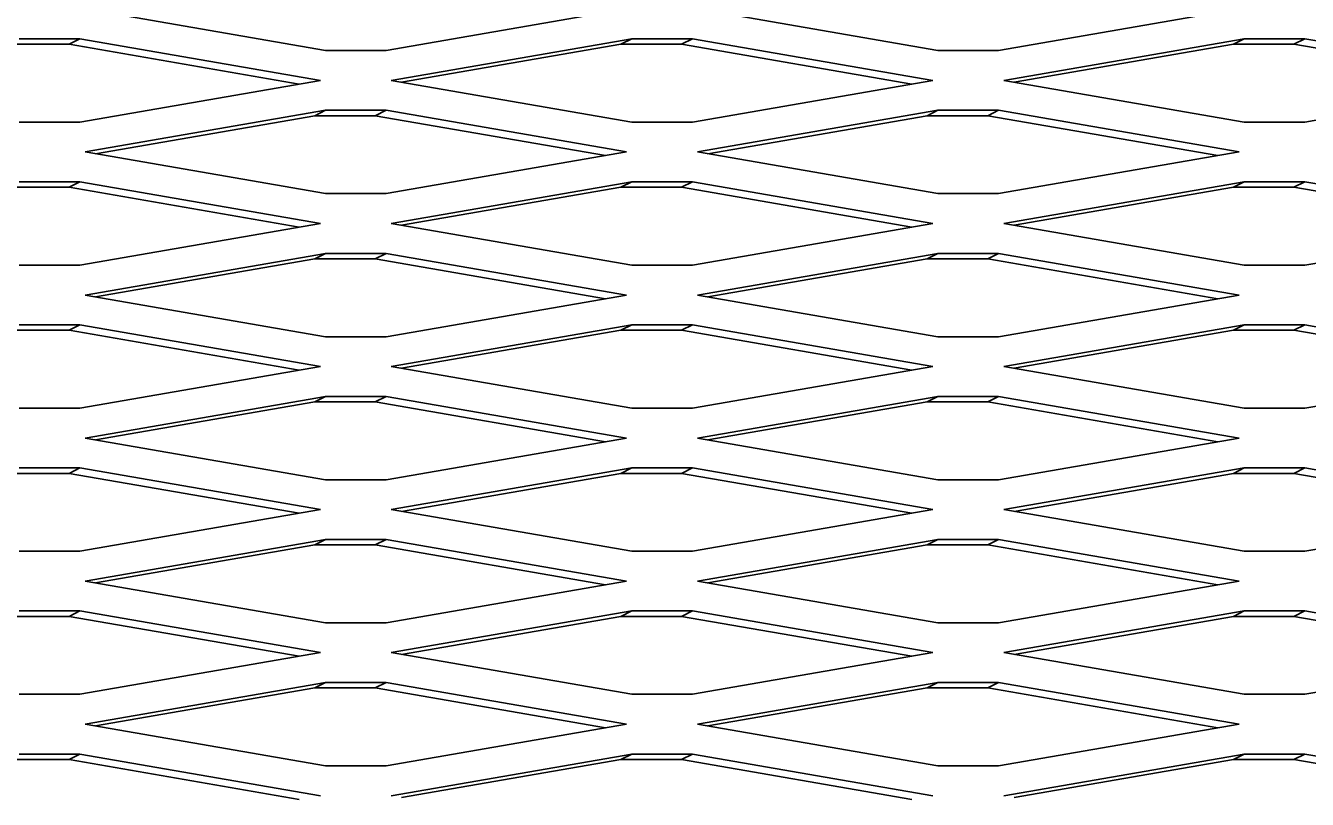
# Model space of a CAD drawing. Extents: x 99968 to 128667, y 90163 to 102182.
# Drawn here: x 100395.1 to 100633, y 94823.5 to 94967 of the extents above; entities that cross this region are included whole.
import ezdxf

# ---------------------------------------------------------------- set-up
doc = ezdxf.new("R2010")
doc.units = 0
doc.layers.add('RD Standard Plans Active', color=7, linetype='Continuous')

msp = doc.modelspace()

# ---------------------------------------------------------------- linework, layer by layer
at = {"layer": 'RD Standard Plans Active'}
for p, q in [((100450.73, 94962.42), (100406.1, 94970.15)), ((100461.97, 94962.42), (100506.6, 94970.15)), ((100564.39, 94962.42), (100519.77, 94970.15)), ((100575.64, 94962.42), (100620.27, 94970.15)), ((100403.13, 94963.6), (100391.89, 94963.6)), ((100399.52, 94964.61), (100393.89, 94964.61)), ((100399.52, 94964.61), (100405.14, 94964.61)), ((100403.13, 94963.6), (100405.14, 94964.61)), ((100403.13, 94963.6), (100445.84, 94956.2)), ((100449.77, 94956.88), (100405.14, 94964.61)), ((100462.93, 94956.88), (100507.56, 94964.61)), ((100505.55, 94963.6), (100464.85, 94956.54)), ((100505.55, 94963.6), (100507.56, 94964.61)), ((100516.8, 94963.6), (100505.55, 94963.6)), ((100507.56, 94964.61), (100513.18, 94964.61)), ((100513.18, 94964.61), (100518.81, 94964.61)), ((100516.8, 94963.6), (100518.81, 94964.61)), ((100516.8, 94963.6), (100559.51, 94956.2)), ((100563.43, 94956.88), (100518.81, 94964.61)), ((100576.6, 94956.88), (100621.23, 94964.61)), ((100619.22, 94963.6), (100578.51, 94956.54)), ((100619.22, 94963.6), (100621.23, 94964.61)), ((100630.46, 94963.6), (100619.22, 94963.6)), ((100621.23, 94964.61), (100626.85, 94964.61)), ((100632.47, 94964.61), (100626.85, 94964.61)), ((100630.46, 94963.6), (100632.47, 94964.61)), ((100630.46, 94963.6), (100673.18, 94956.2)), ((100677.1, 94956.88), (100632.47, 94964.61)), ((100450.73, 94962.42), (100461.97, 94962.42)), ((100564.39, 94962.42), (100575.64, 94962.42)), ((100449.77, 94956.88), (100405.14, 94949.15)), ((100462.93, 94956.88), (100507.56, 94949.15)), ((100563.43, 94956.88), (100518.81, 94949.15)), ((100576.6, 94956.88), (100621.23, 94949.15)), ((100677.1, 94956.88), (100632.47, 94949.15)), ((100399.52, 94949.15), (100393.89, 94949.15)), ((100399.52, 94949.15), (100405.14, 94949.15)), ((100450.73, 94951.34), (100406.1, 94943.61)), ((100448.72, 94950.33), (100408.01, 94943.27)), ((100448.72, 94950.33), (100450.73, 94951.34)), ((100459.96, 94950.33), (100448.72, 94950.33)), ((100450.73, 94951.34), (100461.97, 94951.34)), ((100459.96, 94950.33), (100461.97, 94951.34)), ((100459.96, 94950.33), (100502.68, 94942.93)), ((100461.97, 94951.34), (100506.6, 94943.61)), ((100507.56, 94949.15), (100513.18, 94949.15)), ((100513.18, 94949.15), (100518.81, 94949.15)), ((100564.39, 94951.34), (100519.77, 94943.61)), ((100562.39, 94950.33), (100521.68, 94943.27)), ((100562.39, 94950.33), (100564.39, 94951.34)), ((100573.63, 94950.33), (100562.39, 94950.33)), ((100564.39, 94951.34), (100575.64, 94951.34)), ((100573.63, 94950.33), (100575.64, 94951.34)), ((100573.63, 94950.33), (100616.34, 94942.93)), ((100575.64, 94951.34), (100620.27, 94943.61)), ((100621.23, 94949.15), (100626.85, 94949.15)), ((100632.47, 94949.15), (100626.85, 94949.15)), ((100450.73, 94935.87), (100406.1, 94943.61)), ((100461.97, 94935.87), (100506.6, 94943.61)), ((100564.39, 94935.87), (100519.77, 94943.61)), ((100575.64, 94935.87), (100620.27, 94943.61)), ((100399.52, 94938.07), (100393.89, 94938.07)), ((100399.52, 94938.07), (100405.14, 94938.07)), ((100403.13, 94937.05), (100405.14, 94938.07)), ((100449.77, 94930.33), (100405.14, 94938.07)), ((100462.93, 94930.33), (100507.56, 94938.07)), ((100505.55, 94937.05), (100507.56, 94938.07)), ((100507.56, 94938.07), (100513.18, 94938.07)), ((100513.18, 94938.07), (100518.81, 94938.07)), ((100516.8, 94937.05), (100518.81, 94938.07)), ((100563.43, 94930.33), (100518.81, 94938.07)), ((100576.6, 94930.33), (100621.23, 94938.07)), ((100619.22, 94937.05), (100621.23, 94938.07)), ((100621.23, 94938.07), (100626.85, 94938.07)), ((100632.47, 94938.07), (100626.85, 94938.07)), ((100630.46, 94937.05), (100632.47, 94938.07)), ((100677.1, 94930.33), (100632.47, 94938.07)), ((100403.13, 94937.05), (100391.89, 94937.05)), ((100403.13, 94937.05), (100445.84, 94929.66)), ((100450.73, 94935.87), (100461.97, 94935.87)), ((100505.55, 94937.05), (100464.85, 94930)), ((100516.8, 94937.05), (100505.55, 94937.05)), ((100516.8, 94937.05), (100559.51, 94929.66)), ((100564.39, 94935.87), (100575.64, 94935.87)), ((100619.22, 94937.05), (100578.51, 94930)), ((100630.46, 94937.05), (100619.22, 94937.05)), ((100630.46, 94937.05), (100673.18, 94929.66)), ((100449.77, 94930.33), (100405.14, 94922.6)), ((100462.93, 94930.33), (100507.56, 94922.6)), ((100563.43, 94930.33), (100518.81, 94922.6)), ((100576.6, 94930.33), (100621.23, 94922.6)), ((100677.1, 94930.33), (100632.47, 94922.6)), ((100450.73, 94924.79), (100406.1, 94917.06)), ((100448.72, 94923.78), (100408.01, 94916.73)), ((100448.72, 94923.78), (100450.73, 94924.79)), ((100459.96, 94923.78), (100448.72, 94923.78)), ((100450.73, 94924.79), (100461.97, 94924.79)), ((100459.96, 94923.78), (100461.97, 94924.79)), ((100459.96, 94923.78), (100502.68, 94916.38)), ((100461.97, 94924.79), (100506.6, 94917.06)), ((100564.39, 94924.79), (100519.77, 94917.06)), ((100562.39, 94923.78), (100521.68, 94916.73)), ((100562.39, 94923.78), (100564.39, 94924.79)), ((100573.63, 94923.78), (100562.39, 94923.78)), ((100564.39, 94924.79), (100575.64, 94924.79)), ((100573.63, 94923.78), (100575.64, 94924.79)), ((100573.63, 94923.78), (100616.34, 94916.38)), ((100575.64, 94924.79), (100620.27, 94917.06)), ((100399.52, 94922.6), (100393.89, 94922.6)), ((100399.52, 94922.6), (100405.14, 94922.6)), ((100507.56, 94922.6), (100513.18, 94922.6)), ((100513.18, 94922.6), (100518.81, 94922.6)), ((100621.23, 94922.6), (100626.85, 94922.6)), ((100632.47, 94922.6), (100626.85, 94922.6)), ((100450.73, 94909.33), (100406.1, 94917.06)), ((100461.97, 94909.33), (100506.6, 94917.06)), ((100564.39, 94909.33), (100519.77, 94917.06)), ((100575.64, 94909.33), (100620.27, 94917.06)), ((100399.52, 94911.52), (100393.89, 94911.52)), ((100399.52, 94911.52), (100405.14, 94911.52)), ((100403.13, 94910.51), (100405.14, 94911.52)), ((100449.77, 94903.79), (100405.14, 94911.52)), ((100462.93, 94903.79), (100507.56, 94911.52)), ((100505.55, 94910.51), (100507.56, 94911.52)), ((100507.56, 94911.52), (100513.18, 94911.52)), ((100513.18, 94911.52), (100518.81, 94911.52)), ((100516.8, 94910.51), (100518.81, 94911.52)), ((100563.43, 94903.79), (100518.81, 94911.52)), ((100576.6, 94903.79), (100621.23, 94911.52)), ((100619.22, 94910.51), (100621.23, 94911.52)), ((100621.23, 94911.52), (100626.85, 94911.52)), ((100632.47, 94911.52), (100626.85, 94911.52)), ((100630.46, 94910.51), (100632.47, 94911.52)), ((100677.1, 94903.79), (100632.47, 94911.52)), ((100403.13, 94910.51), (100391.89, 94910.51)), ((100403.13, 94910.51), (100445.84, 94903.11)), ((100450.73, 94909.33), (100461.97, 94909.33)), ((100505.55, 94910.51), (100464.85, 94903.46)), ((100516.8, 94910.51), (100505.55, 94910.51)), ((100516.8, 94910.51), (100559.51, 94903.11)), ((100564.39, 94909.33), (100575.64, 94909.33)), ((100619.22, 94910.51), (100578.51, 94903.46)), ((100630.46, 94910.51), (100619.22, 94910.51)), ((100630.46, 94910.51), (100673.18, 94903.11)), ((100449.77, 94903.79), (100405.14, 94896.06)), ((100462.93, 94903.79), (100507.56, 94896.06)), ((100563.43, 94903.79), (100518.81, 94896.06)), ((100576.6, 94903.79), (100621.23, 94896.06)), ((100677.1, 94903.79), (100632.47, 94896.06)), ((100450.73, 94898.25), (100406.1, 94890.52)), ((100448.72, 94897.24), (100408.01, 94890.19)), ((100448.72, 94897.24), (100450.73, 94898.25)), ((100459.96, 94897.24), (100448.72, 94897.24)), ((100450.73, 94898.25), (100461.97, 94898.25)), ((100459.96, 94897.24), (100461.97, 94898.25)), ((100459.96, 94897.24), (100502.68, 94889.84)), ((100461.97, 94898.25), (100506.6, 94890.52)), ((100564.39, 94898.25), (100519.77, 94890.52)), ((100562.39, 94897.24), (100521.68, 94890.19)), ((100562.39, 94897.24), (100564.39, 94898.25)), ((100573.63, 94897.24), (100562.39, 94897.24)), ((100564.39, 94898.25), (100575.64, 94898.25)), ((100573.63, 94897.24), (100575.64, 94898.25)), ((100573.63, 94897.24), (100616.34, 94889.84)), ((100575.64, 94898.25), (100620.27, 94890.52)), ((100399.52, 94896.06), (100393.89, 94896.06)), ((100399.52, 94896.06), (100405.14, 94896.06)), ((100507.56, 94896.06), (100513.18, 94896.06)), ((100513.18, 94896.06), (100518.81, 94896.06)), ((100621.23, 94896.06), (100626.85, 94896.06)), ((100632.47, 94896.06), (100626.85, 94896.06)), ((100450.73, 94882.79), (100406.1, 94890.52)), ((100461.97, 94882.79), (100506.6, 94890.52)), ((100564.39, 94882.79), (100519.77, 94890.52)), ((100575.64, 94882.79), (100620.27, 94890.52)), ((100399.52, 94884.98), (100393.89, 94884.98)), ((100399.52, 94884.98), (100405.14, 94884.98)), ((100403.13, 94883.97), (100405.14, 94884.98)), ((100449.77, 94877.25), (100405.14, 94884.98)), ((100462.93, 94877.25), (100507.56, 94884.98)), ((100505.55, 94883.97), (100507.56, 94884.98)), ((100507.56, 94884.98), (100513.18, 94884.98)), ((100513.18, 94884.98), (100518.81, 94884.98)), ((100516.8, 94883.97), (100518.81, 94884.98)), ((100563.43, 94877.25), (100518.81, 94884.98)), ((100576.6, 94877.25), (100621.23, 94884.98)), ((100619.22, 94883.97), (100621.23, 94884.98)), ((100621.23, 94884.98), (100626.85, 94884.98)), ((100632.47, 94884.98), (100626.85, 94884.98)), ((100630.46, 94883.97), (100632.47, 94884.98)), ((100677.1, 94877.25), (100632.47, 94884.98)), ((100403.13, 94883.97), (100391.89, 94883.97)), ((100403.13, 94883.97), (100445.84, 94876.57)), ((100450.73, 94882.79), (100461.97, 94882.79)), ((100505.55, 94883.97), (100464.85, 94876.92)), ((100516.8, 94883.97), (100505.55, 94883.97)), ((100516.8, 94883.97), (100559.51, 94876.57)), ((100564.39, 94882.79), (100575.64, 94882.79)), ((100619.22, 94883.97), (100578.51, 94876.92)), ((100630.46, 94883.97), (100619.22, 94883.97)), ((100630.46, 94883.97), (100673.18, 94876.57)), ((100449.77, 94877.25), (100405.14, 94869.52)), ((100462.93, 94877.25), (100507.56, 94869.52)), ((100563.43, 94877.25), (100518.81, 94869.52)), ((100576.6, 94877.25), (100621.23, 94869.52)), ((100677.1, 94877.25), (100632.47, 94869.52)), ((100450.73, 94871.71), (100406.1, 94863.98)), ((100448.72, 94870.7), (100408.01, 94863.65)), ((100448.72, 94870.7), (100450.73, 94871.71)), ((100459.96, 94870.7), (100448.72, 94870.7)), ((100450.73, 94871.71), (100461.97, 94871.71)), ((100459.96, 94870.7), (100461.97, 94871.71)), ((100459.96, 94870.7), (100502.68, 94863.3)), ((100461.97, 94871.71), (100506.6, 94863.98)), ((100564.39, 94871.71), (100519.77, 94863.98)), ((100562.39, 94870.7), (100521.68, 94863.65)), ((100562.39, 94870.7), (100564.39, 94871.71)), ((100573.63, 94870.7), (100562.39, 94870.7)), ((100564.39, 94871.71), (100575.64, 94871.71)), ((100573.63, 94870.7), (100575.64, 94871.71)), ((100573.63, 94870.7), (100616.34, 94863.3)), ((100575.64, 94871.71), (100620.27, 94863.98)), ((100399.52, 94869.52), (100393.89, 94869.52)), ((100399.52, 94869.52), (100405.14, 94869.52)), ((100507.56, 94869.52), (100513.18, 94869.52)), ((100513.18, 94869.52), (100518.81, 94869.52)), ((100621.23, 94869.52), (100626.85, 94869.52)), ((100632.47, 94869.52), (100626.85, 94869.52)), ((100450.73, 94856.25), (100406.1, 94863.98)), ((100461.97, 94856.25), (100506.6, 94863.98)), ((100564.39, 94856.25), (100519.77, 94863.98)), ((100575.64, 94856.25), (100620.27, 94863.98)), ((100403.13, 94857.43), (100391.89, 94857.43)), ((100399.52, 94858.44), (100393.89, 94858.44)), ((100399.52, 94858.44), (100405.14, 94858.44)), ((100403.13, 94857.43), (100405.14, 94858.44)), ((100403.13, 94857.43), (100445.84, 94850.03)), ((100449.77, 94850.71), (100405.14, 94858.44)), ((100462.93, 94850.71), (100507.56, 94858.44)), ((100505.55, 94857.43), (100464.85, 94850.38)), ((100505.55, 94857.43), (100507.56, 94858.44)), ((100516.8, 94857.43), (100505.55, 94857.43)), ((100507.56, 94858.44), (100513.18, 94858.44)), ((100513.18, 94858.44), (100518.81, 94858.44)), ((100516.8, 94857.43), (100518.81, 94858.44)), ((100516.8, 94857.43), (100559.51, 94850.03)), ((100563.43, 94850.71), (100518.81, 94858.44)), ((100576.6, 94850.71), (100621.23, 94858.44)), ((100619.22, 94857.43), (100578.51, 94850.38)), ((100619.22, 94857.43), (100621.23, 94858.44)), ((100630.46, 94857.43), (100619.22, 94857.43)), ((100621.23, 94858.44), (100626.85, 94858.44)), ((100632.47, 94858.44), (100626.85, 94858.44)), ((100630.46, 94857.43), (100632.47, 94858.44)), ((100630.46, 94857.43), (100673.18, 94850.03)), ((100677.1, 94850.71), (100632.47, 94858.44)), ((100450.73, 94856.25), (100461.97, 94856.25)), ((100564.39, 94856.25), (100575.64, 94856.25)), ((100449.77, 94850.71), (100405.14, 94842.98)), ((100462.93, 94850.71), (100507.56, 94842.98)), ((100563.43, 94850.71), (100518.81, 94842.98)), ((100576.6, 94850.71), (100621.23, 94842.98)), ((100677.1, 94850.71), (100632.47, 94842.98)), ((100450.73, 94845.17), (100406.1, 94837.44)), ((100448.72, 94844.16), (100450.73, 94845.17)), ((100450.73, 94845.17), (100461.97, 94845.17)), ((100459.96, 94844.16), (100461.97, 94845.17)), ((100461.97, 94845.17), (100506.6, 94837.44)), ((100564.39, 94845.17), (100519.77, 94837.44)), ((100562.39, 94844.16), (100564.39, 94845.17)), ((100564.39, 94845.17), (100575.64, 94845.17)), ((100573.63, 94844.16), (100575.64, 94845.17)), ((100575.64, 94845.17), (100620.27, 94837.44)), ((100399.52, 94842.98), (100393.89, 94842.98)), ((100399.52, 94842.98), (100405.14, 94842.98)), ((100448.72, 94844.16), (100408.01, 94837.11)), ((100459.96, 94844.16), (100448.72, 94844.16)), ((100459.96, 94844.16), (100502.68, 94836.76)), ((100507.56, 94842.98), (100513.18, 94842.98)), ((100513.18, 94842.98), (100518.81, 94842.98)), ((100562.39, 94844.16), (100521.68, 94837.11)), ((100573.63, 94844.16), (100562.39, 94844.16)), ((100573.63, 94844.16), (100616.34, 94836.76)), ((100621.23, 94842.98), (100626.85, 94842.98)), ((100632.47, 94842.98), (100626.85, 94842.98)), ((100450.73, 94829.71), (100406.1, 94837.44)), ((100461.97, 94829.71), (100506.6, 94837.44)), ((100564.39, 94829.71), (100519.77, 94837.44)), ((100575.64, 94829.71), (100620.27, 94837.44)), ((100403.13, 94830.89), (100391.89, 94830.89)), ((100399.52, 94831.9), (100393.89, 94831.9)), ((100399.52, 94831.9), (100405.14, 94831.9)), ((100403.13, 94830.89), (100405.14, 94831.9)), ((100403.13, 94830.89), (100445.84, 94823.49)), ((100449.77, 94824.17), (100405.14, 94831.9)), ((100462.93, 94824.17), (100507.56, 94831.9)), ((100505.55, 94830.89), (100464.85, 94823.84)), ((100505.55, 94830.89), (100507.56, 94831.9)), ((100516.8, 94830.89), (100505.55, 94830.89)), ((100507.56, 94831.9), (100513.18, 94831.9)), ((100513.18, 94831.9), (100518.81, 94831.9)), ((100516.8, 94830.89), (100518.81, 94831.9)), ((100516.8, 94830.89), (100559.51, 94823.49)), ((100563.43, 94824.17), (100518.81, 94831.9)), ((100576.6, 94824.17), (100621.23, 94831.9)), ((100619.22, 94830.89), (100578.51, 94823.84)), ((100619.22, 94830.89), (100621.23, 94831.9)), ((100630.46, 94830.89), (100619.22, 94830.89)), ((100621.23, 94831.9), (100626.85, 94831.9)), ((100632.47, 94831.9), (100626.85, 94831.9)), ((100630.46, 94830.89), (100632.47, 94831.9)), ((100630.46, 94830.89), (100673.18, 94823.49)), ((100677.1, 94824.17), (100632.47, 94831.9)), ((100450.73, 94829.71), (100461.97, 94829.71)), ((100564.39, 94829.71), (100575.64, 94829.71))]:
    msp.add_line(p, q, dxfattribs=at)

doc.saveas('drawing.dxf')
